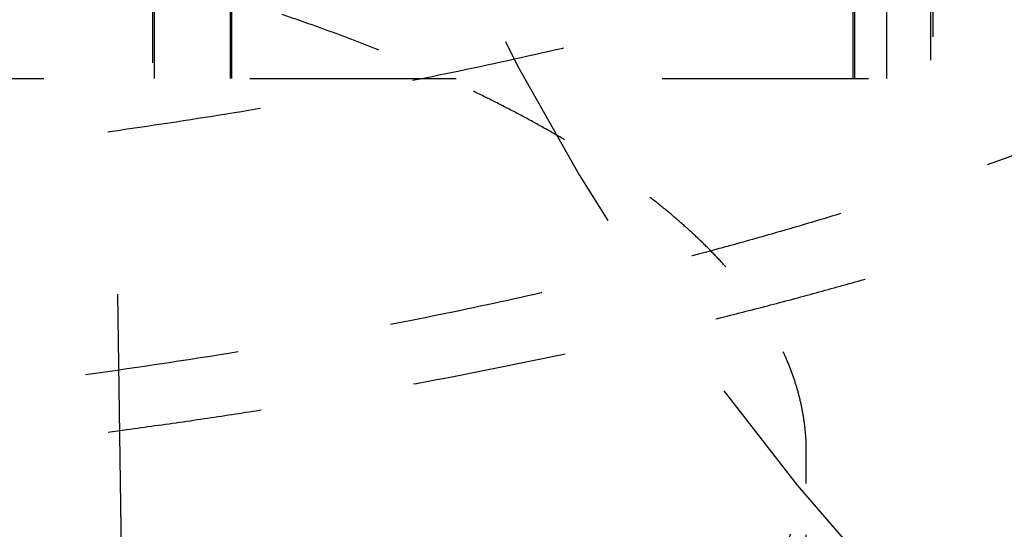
# Model space of a CAD drawing. Header units: millimetres. Extents: x 14186 to 17588, y 1400 to 3805.
# Tile 596 of 1056: x 16306.461 to 16308.372, y 2690.925 to 2691.914. Entities that reach past the tile are written whole.
import ezdxf

# ---------------------------------------------------------------- set-up
doc = ezdxf.new("R2010")
doc.units = ezdxf.units.MM
doc.linetypes.add('HIDDEN', pattern=[0.2, 0.1, -0.1])
for name, color, linetype in [('DEFAULT_2', 8, 'HIDDEN'), ('SHELL_64', 7, 'Continuous'), ('SHELL_77', 7, 'Continuous')]:
    doc.layers.add(name, color=color, linetype=linetype)

msp = doc.modelspace()

# ---------------------------------------------------------------- linework, layer by layer
at = {"layer": 'DEFAULT_2', "color": 8, "linetype": 'HIDDEN', "ltscale": 9}
msp.add_arc((17869.77357214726, 2713.234895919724), 1563.2753786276, 179.7454239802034, 180.843112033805, dxfattribs=at)
at = {"layer": 'DEFAULT_2', "color": 8, "linetype": 'HIDDEN', "ltscale": 4}
msp.add_arc((16311.83771972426, 2694.179886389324), 5.0000000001, 180.000000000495, 270.0000000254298, dxfattribs=at)
at = {"layer": 'DEFAULT_2', "color": 8, "linetype": 'HIDDEN', "ltscale": 8}
msp.add_arc((16307.45818552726, 2693.529886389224), 6.5, 179.9489096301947, 0.04638430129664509, dxfattribs=at)
at = {"layer": 'DEFAULT_2', "color": 8, "linetype": 'HIDDEN', "ltscale": 3}
for points, knots in [([(16304.83771972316, 2691.574607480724), (16304.91942190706, 2691.574607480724), (16305.08273723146, 2691.576079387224), (16305.32728296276, 2691.582673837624), (16305.57077600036, 2691.593634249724), (16305.81252797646, 2691.608939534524), (16306.05189400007, 2691.628573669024), (16306.28828420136, 2691.652471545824), (16306.52115282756, 2691.680569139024), (16306.74996291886, 2691.712803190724), (16306.97417743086, 2691.749110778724), (16307.19326587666, 2691.789389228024), (16307.40669948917, 2691.833535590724), (16307.61395203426, 2691.881447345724), (16307.78229050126, 2691.924739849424), (16307.91344116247, 2691.961216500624), (16308.00923890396, 2691.989241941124), (16308.10312902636, 2692.018116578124), (16308.19505492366, 2692.047823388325), (16308.28495980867, 2692.078345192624), (16308.37278739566, 2692.109665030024), (16308.45848338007, 2692.141766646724), (16308.54199826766, 2692.174628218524), (16308.62328465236, 2692.208228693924), (16308.70229551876, 2692.242547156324), (16308.77898386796, 2692.277562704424), (16308.85330272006, 2692.313254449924), (16308.92520510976, 2692.349601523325), (16308.99464458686, 2692.386583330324), (16309.06157682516, 2692.424180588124), (16309.12596428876, 2692.462368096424), (16309.18777188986, 2692.501121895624), (16309.24696497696, 2692.540418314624), (16309.30350891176, 2692.580233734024), (16309.35736906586, 2692.620544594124), (16309.40851079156, 2692.661327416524), (16309.45689984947, 2692.702559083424), (16309.50250332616, 2692.744218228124), (16309.54529724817, 2692.786277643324), (16309.58525981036, 2692.828711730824), (16309.62236941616, 2692.871495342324), (16309.65660434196, 2692.914603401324), (16309.68794268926, 2692.958010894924), (16309.71636231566, 2693.001692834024), (16309.74184106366, 2693.045624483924), (16309.76435666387, 2693.089782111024), (16309.78389897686, 2693.134137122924), (16309.80045907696, 2693.178662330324), (16309.81402799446, 2693.223330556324), (16309.82459676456, 2693.268113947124), (16309.83215652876, 2693.312985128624), (16309.83669868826, 2693.357912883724), (16309.83771023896, 2693.387909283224), (16309.83771010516, 2693.402873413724)], [0, 0, 0, 0, 0.04333478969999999, 0.0866203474, 0.1297474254, 0.1726069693, 0.2150949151, 0.2571259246, 0.2986196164, 0.3394961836, 0.3796766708, 0.4190831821, 0.4576388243, 0.4952679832, 0.5318985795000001, 0.549820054, 0.5674688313, 0.5848376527, 0.6019194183, 0.6187072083, 0.6351943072, 0.6513744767, 0.6672426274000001, 0.682794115, 0.6980245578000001, 0.7129298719, 0.7275063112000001, 0.7417505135, 0.7556595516, 0.7692312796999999, 0.7824651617, 0.7953614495, 0.8079209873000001, 0.8201452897, 0.8320366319, 0.8435981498, 0.8548339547, 0.8657495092, 0.876352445, 0.8866518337, 0.8966580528, 0.9063829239, 0.9158398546, 0.9250439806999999, 0.9340123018, 0.9427639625, 0.9513206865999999, 0.9597060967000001, 0.9679454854, 0.9760657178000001, 0.9840950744, 0.9920630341, 1, 1, 1, 1]), ([(16309.83771010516, 2692.937489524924), (16309.83770997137, 2692.922525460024), (16309.83669796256, 2692.892529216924), (16309.83215530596, 2692.847601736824), (16309.82459518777, 2692.802730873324), (16309.81402616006, 2692.757947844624), (16309.80045703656, 2692.713280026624), (16309.78389673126, 2692.668755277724), (16309.76435418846, 2692.624400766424), (16309.74183822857, 2692.580243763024), (16309.71635930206, 2692.536312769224), (16309.68793986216, 2692.492631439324), (16309.65660192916, 2692.449224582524), (16309.62236757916, 2692.406117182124), (16309.58525862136, 2692.363334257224), (16309.54529669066, 2692.320900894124), (16309.50250331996, 2692.278842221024), (16309.45690022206, 2692.237184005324), (16309.40851177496, 2692.195953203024), (16309.35737111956, 2692.155171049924), (16309.30351234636, 2692.114860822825), (16309.24696997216, 2692.075045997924), (16309.18777847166, 2692.035750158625), (16309.12597232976, 2691.996996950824), (16309.06158606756, 2691.958810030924), (16308.99465469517, 2691.921213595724), (16308.92521618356, 2691.884232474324), (16308.85331516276, 2691.847885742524), (16308.77899797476, 2691.812194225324), (16308.70231142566, 2691.777178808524), (16308.62330231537, 2691.742860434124), (16308.54201746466, 2691.709260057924), (16308.45850372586, 2691.676398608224), (16308.37280843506, 2691.644297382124), (16308.28498142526, 2691.612977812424), (16308.19507728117, 2691.582455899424), (16308.10315224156, 2691.552748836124), (16308.00926296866, 2691.523873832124), (16307.91346592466, 2691.495847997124), (16307.78231555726, 2691.459370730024), (16307.61397665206, 2691.416078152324), (16307.40672346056, 2691.368166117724), (16307.19328946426, 2691.324018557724), (16306.97420069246, 2691.283738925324), (16306.74998529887, 2691.247430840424), (16306.52117350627, 2691.215196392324), (16306.28830219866, 2691.187097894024), (16306.05190813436, 2691.163199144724), (16305.81253745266, 2691.143564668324), (16305.57078103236, 2691.128259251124), (16305.32728479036, 2691.117298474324), (16305.08273757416, 2691.110703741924), (16304.91942183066, 2691.109231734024), (16304.83771972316, 2691.109231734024)], [0, 0, 0, 0, 0.007936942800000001, 0.0159048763, 0.0239342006, 0.0320543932, 0.0402937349, 0.0486790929, 0.057235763, 0.0659873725, 0.07495562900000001, 0.08415966, 0.0936164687, 0.1033411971, 0.1133472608, 0.1236464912, 0.1342492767, 0.1451647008, 0.1564003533, 0.167961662, 0.1798527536, 0.1920767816, 0.2046360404, 0.2175320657, 0.2307657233, 0.2443372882, 0.2582461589, 0.2724901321, 0.2870663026, 0.3019713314, 0.317201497, 0.3327527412, 0.3486207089, 0.3648007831, 0.3812878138, 0.398075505, 0.415157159, 0.432525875, 0.4501745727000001, 0.4680960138, 0.5047267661, 0.5423561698, 0.5809119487, 0.6203185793, 0.6604992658, 0.7013761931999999, 0.7428704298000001, 0.784902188, 0.8273911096, 0.8702515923, 0.9133793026, 0.9566651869, 1, 1, 1, 1])]:
    msp.add_open_spline(points, degree=3, knots=knots, dxfattribs=at)
at = {"layer": 'SHELL_64', "color": 8, "linetype": 'HIDDEN'}
msp.add_line((16307.98771972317, 2689.214487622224), (16307.98771972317, 2691.075990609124), dxfattribs=at)
at = {"layer": 'SHELL_64', "color": 8, "linetype": 'HIDDEN', "ltscale": 3}
for points, knots in [([(16304.83771972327, 2692.718481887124), (16304.87816045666, 2692.718481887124), (16304.95903749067, 2692.718080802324), (16305.08030224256, 2692.716279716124), (16305.20143556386, 2692.713281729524), (16305.32233265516, 2692.709089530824), (16305.44288891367, 2692.703705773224), (16305.56300059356, 2692.697133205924), (16305.68256968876, 2692.689373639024), (16305.80150603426, 2692.680434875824), (16305.91972615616, 2692.670325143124), (16306.03714824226, 2692.659052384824), (16306.15369048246, 2692.646624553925), (16306.26927105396, 2692.633049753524), (16306.38380771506, 2692.618335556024), (16306.49721830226, 2692.602494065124), (16306.60942042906, 2692.585538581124), (16306.72033154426, 2692.567482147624), (16306.82986909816, 2692.548337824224), (16306.93795071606, 2692.528118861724), (16307.04449538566, 2692.506837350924), (16307.14942546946, 2692.484509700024), (16307.25266625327, 2692.461154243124), (16307.35414387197, 2692.436788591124), (16307.45378449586, 2692.411430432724), (16307.55151443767, 2692.385097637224), (16307.64726095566, 2692.357806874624), (16307.74095456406, 2692.329578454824), (16307.83252885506, 2692.300435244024), (16307.92191821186, 2692.270399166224), (16308.00905708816, 2692.239492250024), (16308.09388006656, 2692.207736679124), (16308.17632265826, 2692.175153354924), (16308.25632426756, 2692.141765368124), (16308.33382920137, 2692.107599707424), (16308.40878306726, 2692.072681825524), (16308.48113166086, 2692.037037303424), (16308.55082087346, 2692.000691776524), (16308.61779721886, 2691.963669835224), (16308.68201061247, 2691.925996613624), (16308.74341747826, 2691.887702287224), (16308.80197570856, 2691.848815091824), (16308.85764349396, 2691.809363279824), (16308.91037904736, 2691.769375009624), (16308.96014096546, 2691.728877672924), (16309.00689008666, 2691.687897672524), (16309.05059599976, 2691.646467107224), (16309.09122979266, 2691.604615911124), (16309.12876275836, 2691.562373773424), (16309.16316592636, 2691.519770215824), (16309.19441038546, 2691.476834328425), (16309.22246721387, 2691.433593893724), (16309.24731883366, 2691.390081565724), (16309.26894848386, 2691.346330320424), (16309.28435868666, 2691.309495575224), (16309.29501984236, 2691.279976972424), (16309.30215849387, 2691.257918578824), (16309.30848061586, 2691.235826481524), (16309.31398449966, 2691.213704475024), (16309.31866806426, 2691.191556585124), (16309.32253083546, 2691.169387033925), (16309.32557286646, 2691.147200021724), (16309.32779410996, 2691.124999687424), (16309.32919456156, 2691.102790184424), (16309.32977422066, 2691.080575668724), (16309.32953310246, 2691.058360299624), (16309.32847123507, 2691.036148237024), (16309.32658865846, 2691.013943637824), (16309.32388543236, 2690.991750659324), (16309.32036160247, 2690.969573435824), (16309.31601732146, 2690.947416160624), (16309.31085240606, 2690.925282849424), (16309.30283872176, 2690.895681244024), (16309.29073316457, 2690.858709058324), (16309.27905117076, 2690.829705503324), (16309.27269842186, 2690.815258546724)], [0, 0, 0, 0, 0.022676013, 0.0453492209, 0.0680022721, 0.0906178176, 0.1131785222, 0.1356670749, 0.1580667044, 0.1803634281, 0.2025442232, 0.2245960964, 0.2465060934, 0.2682613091, 0.289848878, 0.3112558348, 0.3324691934, 0.3534760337, 0.3742635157, 0.3948188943, 0.4151296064, 0.4351840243, 0.4549711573, 0.4744801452, 0.49370027, 0.5126209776, 0.531231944, 0.549523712, 0.5674875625, 0.5851150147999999, 0.6023978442, 0.6193281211, 0.6358982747, 0.6521018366, 0.6679336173, 0.6833889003, 0.6984634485, 0.7131535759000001, 0.7274562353, 0.7413696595, 0.7548938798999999, 0.7680298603, 0.7807795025, 0.7931457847, 0.8051329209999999, 0.8167469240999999, 0.8279963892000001, 0.8388916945, 0.8494450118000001, 0.8596705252, 0.8695846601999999, 0.8792065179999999, 0.8885585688, 0.89766597, 0.9065564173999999, 0.9109302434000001, 0.9152613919, 0.9195540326, 0.9238124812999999, 0.9280411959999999, 0.9322447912, 0.936427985, 0.9405955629, 0.9447523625, 0.9489032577, 0.9530531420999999, 0.9572069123, 0.9613694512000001, 0.9655456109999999, 0.9697401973, 0.9739579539, 0.9782035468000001, 0.9824815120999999, 0.9911506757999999, 1, 1, 1, 1]), ([(16304.83771972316, 2690.999536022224), (16304.91557062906, 2690.999536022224), (16305.07119400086, 2691.000794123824), (16305.26557172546, 2691.005500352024), (16305.42077100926, 2691.011146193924), (16305.53681407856, 2691.016313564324), (16305.65251343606, 2691.022415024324), (16305.76780627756, 2691.029449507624), (16305.88263481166, 2691.037412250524), (16306.03470962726, 2691.049233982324), (16306.22326958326, 2691.066280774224), (16306.44734438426, 2691.090412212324), (16306.63208867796, 2691.113592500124), (16306.77819375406, 2691.133934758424), (16306.88646295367, 2691.150015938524), (16306.99373818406, 2691.166964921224), (16307.13474614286, 2691.190604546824), (16307.27415042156, 2691.216028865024), (16307.41183732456, 2691.243278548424), (16307.51335560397, 2691.264441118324), (16307.61357327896, 2691.286416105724), (16307.71244234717, 2691.309192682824), (16307.80991459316, 2691.332760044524), (16307.90594193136, 2691.357107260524), (16308.00047679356, 2691.382224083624), (16308.09347345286, 2691.408098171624), (16308.18488798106, 2691.434715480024), (16308.27467692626, 2691.462062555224), (16308.36279689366, 2691.490125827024), (16308.44920447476, 2691.518891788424), (16308.53385632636, 2691.548346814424), (16308.61670963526, 2691.578477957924), (16308.69772377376, 2691.609271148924), (16308.77686100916, 2691.640709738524), (16308.85408444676, 2691.672777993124), (16308.92935732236, 2691.705460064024), (16309.00264285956, 2691.738740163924), (16309.07390432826, 2691.772602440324), (16309.14310536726, 2691.807031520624), (16309.21021146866, 2691.842011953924), (16309.27519190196, 2691.877525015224), (16309.33801696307, 2691.913553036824), (16309.39865715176, 2691.950078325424), (16309.45708296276, 2691.987083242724), (16309.51326490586, 2692.024550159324), (16309.56717377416, 2692.062461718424), (16309.61878159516, 2692.100801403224), (16309.66806534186, 2692.139549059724), (16309.71500326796, 2692.178685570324), (16309.75957383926, 2692.218192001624), (16309.80175550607, 2692.258049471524), (16309.84152664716, 2692.298239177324), (16309.87886585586, 2692.338742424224), (16309.91375190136, 2692.379541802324), (16309.94616961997, 2692.420616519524), (16309.97610549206, 2692.461946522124), (16310.00354589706, 2692.503512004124), (16310.02847736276, 2692.545293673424), (16310.05088538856, 2692.587270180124), (16310.06426506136, 2692.615652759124), (16310.07051115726, 2692.629856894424)], [0, 0, 0, 0, 0.0411299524, 0.0822170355, 0.1027184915, 0.1231778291, 0.1435846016, 0.1639286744, 0.1842015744, 0.2043954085, 0.2445140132, 0.2842220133, 0.3234567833, 0.3428771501, 0.3621554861, 0.3812839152, 0.4002546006, 0.4376912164, 0.4561426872, 0.4744068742, 0.492476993, 0.5103463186, 0.5280081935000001, 0.5454560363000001, 0.5626833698, 0.5796841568, 0.5964527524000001, 0.6129836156, 0.6292713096, 0.6453105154, 0.6610960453, 0.6766228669, 0.6918864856, 0.7068830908, 0.7216090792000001, 0.7360610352, 0.7502357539, 0.7641302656, 0.7777418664, 0.7910684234, 0.8041087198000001, 0.8168619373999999, 0.8293276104, 0.8415056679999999, 0.8533964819, 0.8650009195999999, 0.8763205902, 0.8873583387, 0.8981177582, 0.9086031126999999, 0.9188194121, 0.9287724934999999, 0.9384691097, 0.9479171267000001, 0.9571260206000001, 0.9661065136, 0.9748704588, 0.9834309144, 0.9918022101, 1, 1, 1, 1])]:
    msp.add_open_spline(points, degree=3, knots=knots, dxfattribs=at)
at = {"layer": 'SHELL_64', "color": 8, "linetype": 'HIDDEN', "ltscale": 2}
for points, knots in [([(16307.98771588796, 2691.075984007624), (16307.98771611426, 2691.085411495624), (16307.98707949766, 2691.104309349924), (16307.98421957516, 2691.132614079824), (16307.97945873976, 2691.160883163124), (16307.97280193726, 2691.189096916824), (16307.96425428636, 2691.217238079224), (16307.95382095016, 2691.245289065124), (16307.94150724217, 2691.273232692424), (16307.92731841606, 2691.301050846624), (16307.91126659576, 2691.328727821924), (16307.89336465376, 2691.356247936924), (16307.87362518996, 2691.383595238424), (16307.85206070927, 2691.410753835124), (16307.82868353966, 2691.437707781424), (16307.80350609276, 2691.464441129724), (16307.77654113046, 2691.490936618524), (16307.74780648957, 2691.517179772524), (16307.71732164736, 2691.543156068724), (16307.68510612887, 2691.568850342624), (16307.65117951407, 2691.594247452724), (16307.61556133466, 2691.619332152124), (16307.57827128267, 2691.644089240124), (16307.53932969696, 2691.668502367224), (16307.49876066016, 2691.692557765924), (16307.45659035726, 2691.716242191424), (16307.41284527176, 2691.739541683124), (16307.36755197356, 2691.762442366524), (16307.32073701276, 2691.784930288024), (16307.27242706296, 2691.806991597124), (16307.22264948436, 2691.828611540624), (16307.17143447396, 2691.849777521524), (16307.11881445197, 2691.870478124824), (16307.06482232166, 2691.890701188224), (16307.00949107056, 2691.910434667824), (16306.95285367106, 2691.929666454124), (16306.89494316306, 2691.948384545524), (16306.83579308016, 2691.966576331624), (16306.77543885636, 2691.984230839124), (16306.71391778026, 2692.001338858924), (16306.65126763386, 2692.017890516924), (16306.58752631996, 2692.033876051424), (16306.52273156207, 2692.049285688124), (16306.43445479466, 2692.069170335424), (16306.34477614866, 2692.087720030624), (16306.25379195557, 2692.104973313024), (16306.18432128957, 2692.117366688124), (16306.11404158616, 2692.129134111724), (16306.01891461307, 2692.144042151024), (16305.92276799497, 2692.157590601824), (16305.82568875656, 2692.169799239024), (16305.72713880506, 2692.181211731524), (16305.62782014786, 2692.191251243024), (16305.52781567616, 2692.199934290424), (16305.45218050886, 2692.205788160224), (16305.37616519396, 2692.210961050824), (16305.29981697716, 2692.215448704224), (16305.22318738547, 2692.219250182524), (16305.12062580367, 2692.223405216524), (16304.99211423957, 2692.226869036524), (16304.88920587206, 2692.227795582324), (16304.83771972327, 2692.227795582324)], [0, 0, 0, 0, 0.0079369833, 0.0159049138, 0.0239341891, 0.0320543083, 0.0402935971, 0.048678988, 0.0572358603, 0.065987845, 0.074956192, 0.08415995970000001, 0.0936162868, 0.1033405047, 0.1133462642, 0.1236456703, 0.1342493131, 0.1451656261, 0.1564013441, 0.16796202, 0.1798521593, 0.1920753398, 0.2046343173, 0.2175310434, 0.2307659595, 0.244338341, 0.2582468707, 0.2724897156, 0.2870645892, 0.3019688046, 0.3171992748, 0.3327518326, 0.3486213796, 0.3648025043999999, 0.3812895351, 0.3980765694, 0.4151575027, 0.4325260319, 0.4501751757, 0.4680972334, 0.4862843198, 0.5047284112, 0.5234213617, 0.5423549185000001, 0.580909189, 0.6005118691, 0.6203183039, 0.6403185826, 0.6605027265, 0.7013818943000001, 0.7220572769, 0.7428762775, 0.7849042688, 0.8060934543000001, 0.8273857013, 0.8487708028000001, 0.8702377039, 0.8917731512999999, 0.9133635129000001, 0.9566539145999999, 1, 1, 1, 1]), ([(16304.83771972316, 2689.924185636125), (16304.88920509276, 2689.924185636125), (16304.99211152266, 2689.925112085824), (16305.12062045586, 2689.928575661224), (16305.22317941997, 2689.932730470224), (16305.29980672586, 2689.936531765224), (16305.37615253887, 2689.941019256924), (16305.45216551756, 2689.946191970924), (16305.52779854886, 2689.952045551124), (16305.62780087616, 2689.960728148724), (16305.75155130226, 2689.973237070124), (16305.89825690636, 2689.990937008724), (16306.01888964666, 2690.007935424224), (16306.11401594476, 2690.022842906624), (16306.18429515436, 2690.034609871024), (16306.25376537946, 2690.047002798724), (16306.34474898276, 2690.064255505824), (16306.43442706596, 2690.082804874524), (16306.52270343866, 2690.102689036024), (16306.58749814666, 2690.118098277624), (16306.65123956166, 2690.134083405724), (16306.71388991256, 2690.150634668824), (16306.77541124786, 2690.167742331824), (16306.83576575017, 2690.185396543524), (16306.89491613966, 2690.203588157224), (16306.95282707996, 2690.222306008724), (16307.00946504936, 2690.241537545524), (16307.06479697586, 2690.261270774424), (16307.11878984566, 2690.281493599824), (16307.17141062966, 2690.302193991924), (16307.22262638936, 2690.323359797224), (16307.27240468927, 2690.344979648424), (16307.32071539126, 2690.367040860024), (16307.36753115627, 2690.389528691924), (16307.41282530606, 2690.412429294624), (16307.45657127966, 2690.435728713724), (16307.49874249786, 2690.459413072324), (16307.53931246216, 2690.483468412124), (16307.57825497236, 2690.507881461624), (16307.61554587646, 2690.532638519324), (16307.65116483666, 2690.557723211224), (16307.68509219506, 2690.583120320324), (16307.71730845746, 2690.608814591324), (16307.74779408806, 2690.634790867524), (16307.77652958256, 2690.661033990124), (16307.80349552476, 2690.687529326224), (16307.82867383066, 2690.714262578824), (16307.85205167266, 2690.741216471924), (16307.87361672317, 2690.768375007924), (16307.89335673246, 2690.795722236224), (16307.91125929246, 2690.823242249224), (16307.92731185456, 2690.850919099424), (16307.94150173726, 2690.878736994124), (16307.95381642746, 2690.906680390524), (16307.96425046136, 2690.934731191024), (16307.97279868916, 2690.962872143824), (16307.97945604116, 2690.991085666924), (16307.98421751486, 2691.019354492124), (16307.98707827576, 2691.047658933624), (16307.98771566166, 2691.066556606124), (16307.98771588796, 2691.075984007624)], [0, 0, 0, 0, 0.0433456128, 0.08663522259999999, 0.108225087, 0.1297599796, 0.151226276, 0.1726107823, 0.1939025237, 0.2150912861, 0.2571186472, 0.2986121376, 0.3394910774, 0.3596751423, 0.3796753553, 0.399481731, 0.4190843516, 0.4576384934, 0.476572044, 0.4952650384, 0.5137092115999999, 0.531896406, 0.5498185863, 0.5674678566, 0.5848365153, 0.6019176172, 0.618704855, 0.6351921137, 0.6513734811, 0.6672432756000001, 0.6827960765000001, 0.6980267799, 0.7129312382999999, 0.7275063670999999, 0.7417494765, 0.7556582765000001, 0.7692309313, 0.7824661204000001, 0.795363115, 0.8079223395, 0.8201457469, 0.8320361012, 0.8435969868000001, 0.8548329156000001, 0.8657494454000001, 0.8763533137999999, 0.8866529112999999, 0.8966588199, 0.9063831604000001, 0.9158395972, 0.9250434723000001, 0.9340119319, 0.9427640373, 0.9513210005, 0.9597064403, 0.9679457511, 0.9760658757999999, 0.9840951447, 0.9920630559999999, 1, 1, 1, 1])]:
    msp.add_open_spline(points, degree=3, knots=knots, dxfattribs=at)
at = {"layer": 'SHELL_77', "color": 8, "linetype": 'HIDDEN', "ltscale": 3}
for p, q in [((16306.80818552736, 2697.629886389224), (16306.80818552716, 2691.799886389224)), ((16306.81396339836, 2697.629886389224), (16306.81396339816, 2691.799886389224)), ((16306.86514358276, 2697.629886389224), (16306.86514358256, 2691.799886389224)), ((16306.86818552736, 2697.629886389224), (16306.86818552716, 2691.799886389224)), ((16306.87020552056, 2691.799886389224), (16306.87020552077, 2697.629886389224)), ((16306.87328132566, 2691.799886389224), (16306.87328132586, 2697.629886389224)), ((16308.07886759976, 2691.799886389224), (16308.07886759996, 2697.629886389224)), ((16308.08194340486, 2691.799886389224), (16308.08194340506, 2697.629886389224)), ((16308.08396339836, 2697.629886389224), (16308.08396339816, 2691.799886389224)), ((16308.08700534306, 2697.629886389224), (16308.08700534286, 2691.799886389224)), ((16308.13818552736, 2697.629886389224), (16308.13818552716, 2691.799886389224)), ((16308.14396339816, 2691.799886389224), (16308.14396339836, 2697.629886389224))]:
    msp.add_line(p, q, dxfattribs=at)
at = {"layer": 'SHELL_77', "color": 8, "linetype": 'HIDDEN', "ltscale": 2}
for p, q in [((16306.72318738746, 2691.799886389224), (16306.72318738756, 2695.679886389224)), ((16308.23318366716, 2695.680664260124), (16308.23318366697, 2691.799886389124)), ((16306.71896525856, 2695.629886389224), (16306.71896525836, 2691.799886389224)), ((16308.22896153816, 2695.634886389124), (16308.22896153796, 2691.799886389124))]:
    msp.add_line(p, q, dxfattribs=at)
at = {"layer": 'SHELL_77', "color": 8, "linetype": 'HIDDEN', "ltscale": 4}
msp.add_line((16304.50818552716, 2691.799886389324), (16312.40818552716, 2691.799886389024), dxfattribs=at)

doc.saveas('drawing.dxf')
